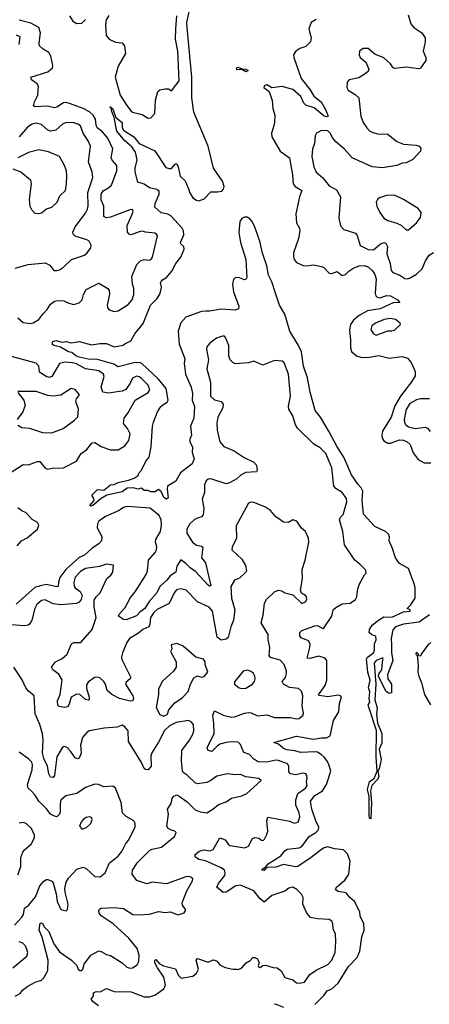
# Model space of a CAD drawing. Extents: x 1603745 to 1745082, y 385868 to 533966.
# Tile 452 of 646: x 1696279 to 1699423, y 459616 to 467176. Entities that reach past the tile are written whole.
import ezdxf

# ---------------------------------------------------------------- set-up
doc = ezdxf.new("R2010")
doc.units = 0

msp = doc.modelspace()

# ---------------------------------------------------------------- linework, layer by layer
at = {"layer": '0CON20XD'}
for points in [[(1697563.5, 467116.5), (1697562.2, 467155), (1697582.2, 467245)], [(1696265.4, 464885.4), (1696305, 464850), (1696358, 464842), (1696381.7, 464848.3), (1696425, 464874.2), (1696455.4, 464914.6), (1696490.4, 464949.6), (1696515, 464991.9), (1696545, 465015.5), (1696575, 465020.9), (1696616.5, 465016.5), (1696655, 464999.2), (1696695, 464990), (1696735, 465002.9), (1696757.1, 465025), (1696769.2, 465065), (1696790, 465105), (1696885, 465153.8), (1696955, 465111.2), (1696965.8, 465095.8), (1696969.2, 465069.2), (1696950, 464985), (1696951.9, 464965), (1696965, 464948), (1697005, 464936), (1697035, 464940), (1697110.2, 464989.8), (1697141.1, 465025), (1697155.5, 465065), (1697154.5, 465114.5), (1697144.2, 465145), (1697138.6, 465205), (1697178.9, 465295), (1697205, 465324.3), (1697235, 465334.4), (1697275, 465330), (1697291.2, 465338.8), (1697297.9, 465352.1), (1697335.6, 465515.6), (1697329.1, 465529.1), (1697316.3, 465536.3), (1697245.5, 465545.5), (1697221.1, 465551.1), (1697195, 465547.7), (1697135, 465523.1), (1697119.5, 465529.5), (1697106.9, 465545), (1697104.1, 465595), (1697145, 465686.7), (1697150, 465705), (1697145, 465717.5), (1697125, 465716.5), (1696975, 465659.6), (1696943.8, 465653.8), (1696924.7, 465664.7), (1696923.9, 465743.9), (1696902.9, 465792.9), (1696903.8, 465836.2), (1696918.6, 465861.4), (1696963.7, 465886.4), (1696983.5, 465905), (1697023.5, 466015), (1697023.3, 466055), (1696987.5, 466097.5), (1696980, 466115), (1696993.5, 466185), (1696955, 466266.5), (1696915, 466313.8), (1696874.6, 466345), (1696866.4, 466365), (1696861, 466411), (1696842.7, 466442.7), (1696815, 466466.9), (1696765, 466493.2), (1696669.1, 466529.1), (1696635, 466539.1), (1696615, 466536.4), (1696565, 466504.4), (1696545, 466498.1), (1696492.9, 466512.9), (1696397.2, 466507.2), (1696383.8, 466513.8), (1696391.3, 466545), (1696416.7, 466595), (1696422.9, 466665), (1696413, 466683), (1696370, 466715), (1696364, 466735), (1696495.4, 466774.6), (1696530, 466805), (1696533.8, 466825), (1696516.5, 466896.5), (1696503.6, 466923.6), (1696459.3, 466949.3), (1696430.8, 466975), (1696427.8, 466995), (1696438.1, 467075), (1696426.5, 467115), (1696365, 467150), (1696275, 467172.9)], [(1696661.9, 467205), (1696685.8, 467165), (1696717, 467147), (1696755, 467148.6), (1696785, 467178)], [(1696962.2, 467207.8), (1696943.5, 467175), (1696936.7, 467135), (1696943.1, 467055), (1696965.4, 467025.4), (1697015, 467004.2), (1697065, 466997.5), (1697084.2, 466975), (1697091.5, 466915), (1697035, 466818), (1697010.4, 466735), (1697049.1, 466595), (1697096.1, 466525), (1697131.9, 466475), (1697145, 466466.7), (1697218.2, 466448.2), (1697265, 466420), (1697285, 466423.3), (1697316.2, 466455), (1697321.2, 466558.8), (1697340, 466625), (1697354.1, 466635.9), (1697395, 466646), (1697420, 466645), (1697445, 466630), (1697504.2, 466705), (1697492, 466935), (1697475.3, 467025.3), (1697477.4, 467105), (1697485.3, 467205)], [(1698555, 467176.2), (1698516, 467155), (1698498, 467105), (1698502.5, 467085)], [(1699262.3, 467212.3), (1699280.8, 467145), (1699305, 467116), (1699365, 467074), (1699390.8, 467035), (1699392.5, 467005), (1699377.5, 466935), (1699395.8, 466885), (1699397.3, 466862.7), (1699355.8, 466804.2), (1699342, 466798), (1699245, 466812), (1699155, 466802), (1699145, 466806.2), (1699125.5, 466835.5), (1699073.6, 466883.6), (1699005, 466911.4), (1698955, 466954.2), (1698915, 466954), (1698888.8, 466935), (1698884.2, 466905), (1698893.8, 466885), (1698935, 466850), (1698959.4, 466795), (1698955, 466778.8), (1698923.3, 466755), (1698881.7, 466728.3), (1698807, 466713), (1698793.6, 466696.4), (1698790, 466655), (1698800, 466635), (1698855, 466602), (1698882.5, 466575), (1698898.6, 466435), (1698915, 466386.2), (1698943.1, 466345), (1698965, 466321.4), (1698985, 466311.9), (1699025, 466300), (1699105.6, 466295.6), (1699175, 466241.4), (1699225, 466220.6), (1699322.9, 466212.9), (1699345.8, 466205.8), (1699359.2, 466189.2), (1699355.7, 466165), (1699297.4, 466102.6), (1699245, 466077.5), (1699215, 466073.8), (1699175, 466056), (1699065, 466038.1), (1698985.5, 466045.5), (1698831.1, 466115), (1698770, 466185), (1698706.7, 466236.7), (1698681.8, 466265), (1698663.3, 466305), (1698645, 466321.1), (1698594.6, 466325.4), (1698556.7, 466305), (1698546.7, 466285), (1698542, 466225), (1698527.3, 466182.7), (1698521.1, 466125), (1698537.1, 466045), (1698556, 466005), (1698603.7, 465963.7), (1698655, 465899.5), (1698710.5, 465870.5), (1698742.5, 465815), (1698728.8, 465655), (1698742.3, 465592.3), (1698767.5, 465565), (1698857.3, 465537.3), (1698869.4, 465519.4), (1698892.1, 465442.1), (1698955, 465411.5), (1698995, 465408.9), (1699046.8, 465453.2), (1699075, 465463.8), (1699089.4, 465459.4), (1699101.5, 465435), (1699097.7, 465377.7), (1699122.9, 465302.9), (1699129.8, 465249.8), (1699143.9, 465233.9), (1699196.2, 465215), (1699235, 465188.6), (1699255, 465185.6), (1699277.6, 465192.4), (1699325, 465220.9), (1699367.7, 465262.3), (1699394.7, 465325.3), (1699422.7, 465367.3), (1699455, 465386.9)], [(1699424.7, 462605.3), (1699345, 462551.2), (1699225, 462534.4), (1699165, 462513.3), (1699145.8, 462495), (1699140.9, 462479.1), (1699131.2, 462425), (1699134.4, 462374.4), (1699133.8, 462315), (1699144, 462255), (1699102.5, 462145), (1699105.6, 462115), (1699132.5, 462075), (1699133.3, 462006.7), (1699115, 462003.3), (1699089.7, 462019.7), (1699034, 462135), (1699036.4, 462153.6), (1699060, 462185), (1699063.3, 462245), (1699070, 462265), (1699066.7, 462275), (1699015, 462255.5), (1699000.6, 462235), (1699013.9, 462075), (1699006.2, 461955), (1699022.2, 461892.2), (1699019.2, 461845), (1699025.4, 461775), (1699059.1, 461695), (1699058.7, 461621.3), (1699038.5, 461575), (1699054.6, 461495), (1699038.9, 461425), (1699028, 461405), (1699035.8, 461365), (1699027.3, 461345), (1698983.1, 461296.9), (1698971.2, 461255), (1698980.3, 461165), (1698975, 461040), (1698965, 461046), (1698961.2, 461065), (1698961.8, 461211.8), (1698949.6, 461265), (1698965, 461327.5), (1699001.3, 461348.7), (1699022, 461405), (1699016.6, 461515), (1699018.5, 461718.5), (1698955.4, 461905), (1698954.4, 461915), (1698966.2, 461935), (1698961.2, 461965), (1698966, 462015), (1698957.9, 462045), (1698968.7, 462105), (1698951.2, 462165), (1698942.5, 462265), (1698948.5, 462281.5), (1698995.5, 462315), (1699003.1, 462335), (1699003.1, 462385), (1699014.3, 462415), (1699012.5, 462442.5), (1698983, 462453), (1698961.7, 462471.7), (1698963.3, 462495), (1698985, 462526.7), (1699033.4, 462566.6), (1699075, 462590.6), (1699135, 462587.7), (1699225, 462629.2), (1699277.5, 462635), (1699275.8, 462645.8), (1699253.3, 462655), (1699279.4, 462680.6), (1699314.2, 462735), (1699314, 462815), (1699308, 462845), (1699263.3, 462963.3), (1699195, 463000), (1699163.3, 463045), (1699141.9, 463115), (1699114.3, 463175), (1699117.1, 463205), (1699110.8, 463225), (1699088, 463245), (1699005, 463284.5), (1698918.7, 463378.7), (1698908.4, 463485), (1698912.5, 463555), (1698900.9, 463580.9), (1698877.8, 463607.8), (1698825, 463680.6), (1698766.7, 463816.7), (1698715.2, 463895), (1698655, 464011.2), (1698587.6, 464125), (1698545.9, 464175), (1698508.8, 464315), (1698487.1, 464425), (1698457, 464515), (1698442.6, 464625), (1698419.6, 464675), (1698353.9, 464785), (1698314.7, 464914.7), (1698272.7, 464982.7), (1698241.6, 465075), (1698213.5, 465163.5), (1698188.8, 465215), (1698176.6, 465286.6), (1698143.8, 465383.8), (1698122.5, 465475), (1698085, 465582.5), (1698063.8, 465625), (1698045, 465647.5), (1698025, 465658.9), (1698005, 465659.4), (1697985, 465648.6), (1697969.6, 465625), (1697961.5, 465541.5), (1697972.7, 465465), (1698014.4, 465334.4), (1698022, 465195), (1698015, 465180), (1698005, 465178.8), (1697965, 465194), (1697934.4, 465195.6), (1697919.7, 465180.3), (1697912.2, 465145), (1697921.4, 465085), (1697960, 464975), (1697957.5, 464955), (1697935, 464945.8), (1697825, 464952.2), (1697735, 464937.5), (1697708.7, 464938.7), (1697673.7, 464936.3), (1697555, 464892.5), (1697515, 464848.6), (1697494.7, 464785.3), (1697501.8, 464685), (1697546, 464575), (1697542.1, 464535), (1697551.3, 464455), (1697594.5, 464355.5), (1697605.3, 464305), (1697603.3, 464253.3), (1697620.5, 464205), (1697615.4, 464115), (1697589.2, 464055), (1697596.5, 463985), (1697585.8, 463954.2), (1697585.7, 463935), (1697604.2, 463895), (1697602.5, 463852.5), (1697617.5, 463805), (1697603.3, 463765), (1697514.3, 463695.7), (1697476.7, 463633.3), (1697414, 463595), (1697410, 463575), (1697415.7, 463525), (1697418.6, 463505), (1697405, 463494.2), (1697385, 463507.5), (1697364, 463554), (1697345, 463567.5), (1697319.3, 463550.7), (1697285, 463550), (1697265, 463560), (1697235, 463560), (1697215, 463580), (1697185, 463570), (1697151.7, 463581.7), (1697105, 463578.1), (1697065, 463551.2), (1696948, 463525), (1696905, 463500), (1696840, 463445), (1696825, 463440), (1696816, 463445), (1696849.5, 463485), (1696848.9, 463498.9), (1696832, 463525), (1696875, 463567.5), (1696925, 463564.4), (1696975.6, 463604.4), (1697005, 463606), (1697035, 463622.5), (1697115, 463640), (1697157.5, 463655), (1697187.5, 463675), (1697193.3, 463695), (1697214.1, 463715.9), (1697246.7, 463785), (1697272.3, 463817.7), (1697289.2, 463895), (1697298.6, 464055), (1697305.8, 464085), (1697335.6, 464165), (1697363.5, 464205), (1697385, 464223.5), (1697411.1, 464238.9), (1697418.5, 464255), (1697402.2, 464345), (1697345.2, 464415.2), (1697216.7, 464536.7), (1697195, 464543.5), (1697155, 464541.1), (1697035, 464511.1), (1697001.5, 464531.5), (1696875, 464567.3), (1696805, 464570), (1696734.2, 464585), (1696710, 464595), (1696679.8, 464619.8), (1696652.5, 464625), (1696591.7, 464661.7), (1696540, 464675), (1696527.5, 464685), (1696532.5, 464705), (1696555, 464713.3), (1696605, 464700), (1696635.8, 464705.8), (1696675, 464694), (1696735, 464704), (1696829.7, 464679.7), (1696895, 464690.8), (1696945, 464688.8), (1697005, 464663.1), (1697072.4, 464677.6), (1697085, 464685.8), (1697130.9, 464709.1), (1697161.8, 464765), (1697227.2, 464842.8), (1697282.9, 464985), (1697335, 465035.8), (1697357.3, 465072.7), (1697367.8, 465122.2), (1697360.7, 465155), (1697363.8, 465166.2), (1697375, 465178.8), (1697405.6, 465195), (1697446.4, 465245), (1697478.5, 465305), (1697516.4, 465353.6), (1697540.6, 465415), (1697538.9, 465435), (1697516.7, 465455), (1697514.4, 465465), (1697539.7, 465525), (1697537, 465555), (1697525.5, 465575.5), (1697439.1, 465669.1), (1697415, 465681.4), (1697365, 465692.9), (1697315.6, 465735.6), (1697318.7, 465765), (1697350, 465835), (1697348.8, 465858.8), (1697331, 465871), (1697275, 465883.5), (1697235, 465912.7), (1697211.5, 465921.5), (1697185, 465927.5), (1697165, 466007.5), (1697164.2, 466035.8), (1697181.4, 466098.6), (1697168.9, 466158.9), (1697139, 466199), (1697085.5, 466245), (1697025, 466320), (1697003.8, 466425), (1696985, 466470), (1696980, 466500), (1696970, 466505), (1696975, 466507.5), (1696995, 466490), (1697015.9, 466425.9), (1697064.2, 466385), (1697065.8, 466345.8), (1697076.9, 466326.9), (1697155, 466275.6), (1697195, 466225.8), (1697315, 466168.5), (1697401.5, 466041.5), (1697425, 466032), (1697445, 466033.2), (1697475, 466069.4), (1697485, 466068.1), (1697495.8, 466045.8), (1697510, 465975), (1697548.2, 465938.2), (1697573.6, 465876.4), (1697584.6, 465845), (1697608.5, 465808.5), (1697635, 465788.9), (1697655, 465785.5), (1697695, 465800.5), (1697745, 465854.4), (1697796.6, 465853.4), (1697830.3, 465859.7), (1697844.3, 465875), (1697848.5, 465895), (1697835, 465937.1), (1697766.2, 466035), (1697725.8, 466205.8), (1697616.6, 466465), (1697600.4, 466575), (1697599.7, 466735), (1697563.5, 467116.5)], [(1696274.5, 466985), (1696283.3, 467045), (1696255, 467055.5)], [(1698502.5, 467085), (1698517.1, 467035), (1698510.8, 467005), (1698475, 466969.4), (1698430, 466955), (1698398.8, 466935), (1698382, 466905), (1698382.9, 466885), (1698439.7, 466725), (1698507.8, 466637.8), (1698537.6, 466587.6), (1698594.3, 466544.3), (1698627.3, 466485), (1698646.7, 466435), (1698635, 466430), (1698615, 466434.5), (1698538.7, 466498.7), (1698475, 466518.9), (1698460.8, 466535), (1698437.1, 466587.1), (1698375, 466639.5), (1698295, 466662.2), (1698215, 466652.5), (1698175, 466676.7), (1698155, 466667.5), (1698152.5, 466655), (1698193.3, 466623.3), (1698216.2, 466556.2), (1698222, 466495), (1698237.2, 466442.8), (1698236.1, 466385), (1698226.1, 466353.9), (1698211.7, 466305), (1698213.5, 466275), (1698278.9, 466165), (1698350, 466115), (1698372, 465985), (1698377.3, 465915), (1698394.2, 465894.2), (1698445.6, 465865), (1698426.1, 465815), (1698397.6, 465685), (1698403.2, 465615), (1698427.5, 465575), (1698430.4, 465555), (1698418.4, 465495), (1698381.6, 465385), (1698379.6, 465355), (1698385, 465334.6), (1698405, 465312.5), (1698455, 465289.2), (1698484, 465286), (1698535, 465294.2), (1698595, 465281.8), (1698613.2, 465273.2), (1698655, 465228.9), (1698675, 465226.9), (1698715, 465242.5), (1698755, 465212.3), (1698780.6, 465219.4), (1698805.7, 465245), (1698845, 465269.6), (1698885, 465286.2), (1698927.6, 465287.6), (1698956.2, 465276.2), (1698987.6, 465247.6), (1699005, 465219.2), (1699015, 465186.7), (1699007.5, 465075), (1699012.8, 465055), (1699024, 465044), (1699045, 465039.7), (1699095, 465057.5), (1699125, 465056.2), (1699179.5, 465025), (1699198, 465005), (1699145, 465000.6), (1699045, 464956.3), (1698949.7, 464940.3), (1698884.5, 464905.5), (1698840.4, 464869.6), (1698817.7, 464835), (1698809.6, 464795), (1698819.5, 464715), (1698818.2, 464655), (1698827.1, 464627.1), (1698865, 464593.8), (1698905, 464582.8), (1698965.3, 464584.7), (1699035, 464597.3), (1699115, 464576.2), (1699215, 464590), (1699255.8, 464575.8), (1699285, 464542.5), (1699315.8, 464475), (1699315, 464442.5), (1699287.1, 464395), (1699201.4, 464285), (1699158.6, 464211.4), (1699131.6, 464125), (1699065, 464015.7), (1699058.4, 463985), (1699062.7, 463962.7), (1699075, 463941.1), (1699105, 463923.2), (1699125, 463924.6), (1699195, 463950.4), (1699225, 463946.8), (1699254.2, 463935), (1699275.3, 463915.3), (1699299.3, 463849.3), (1699338.9, 463798.9), (1699385, 463773.2), (1699435, 463773.1)], [(1698015, 466775.5), (1697985, 466792.5), (1697945, 466789.4), (1697943.2, 466805), (1697955, 466810.8), (1697987.4, 466797.4), (1698016, 466795), (1698031.9, 466785), (1698025, 466780), (1698015, 466775.5)], [(1696245, 465268.6), (1696342.8, 465297.2), (1696475, 465310), (1696510.9, 465290.9), (1696541.2, 465251.2), (1696565, 465249.2), (1696585, 465254.3), (1696615, 465274.4), (1696676.2, 465335), (1696775, 465368.1), (1696795.7, 465385), (1696824.2, 465425), (1696828, 465445), (1696812.5, 465475), (1696795, 465486.4), (1696705, 465514.4), (1696689.8, 465529.8), (1696685.6, 465545), (1696703.8, 465585), (1696785, 465690.6), (1696799.7, 465720.2), (1696804.7, 465745.3), (1696801.5, 465848.5), (1696840.7, 465965), (1696834.2, 466004.2), (1696806.7, 466085), (1696821.1, 466205), (1696805.4, 466245), (1696766.2, 466305), (1696745, 466359.4), (1696724.2, 466374.2), (1696695, 466384), (1696635, 466387.3), (1696607.6, 466372.4), (1696555, 466327.9), (1696515, 466319.2), (1696495, 466326.2), (1696445, 466370.8), (1696405, 466381.1), (1696375, 466372.3), (1696339.6, 466350.4), (1696275, 466275.5)], [(1696425, 465687.5), (1696445, 465692), (1696485, 465724.2), (1696525, 465735.7), (1696567.5, 465775), (1696587.9, 465822.1), (1696629.2, 465865), (1696639.2, 465915), (1696641.8, 465975), (1696637.3, 466015), (1696621.2, 466061.2), (1696585, 466124.2), (1696500.1, 466160.1), (1696425, 466176.2), (1696346, 466155), (1696265.6, 466114.4)], [(1696225, 466030), (1696286.7, 466006.7), (1696360.6, 465945), (1696365.5, 465915), (1696350.8, 465795), (1696356.4, 465745), (1696369.5, 465719.5), (1696395, 465691.4), (1696425, 465687.5)], [(1699265, 465561.2), (1699326.2, 465615), (1699355, 465657.5), (1699361.2, 465695), (1699338.8, 465725), (1699225, 465795.5), (1699155, 465827.5), (1699095, 465826.5), (1699042, 465808), (1699024.6, 465795.4), (1699015.7, 465775), (1699019.4, 465745), (1699043.5, 465695), (1699075, 465651.4), (1699105, 465633.3), (1699174.5, 465614.5), (1699207.6, 465597.6), (1699245, 465563.3), (1699265, 465561.2)], [(1699015, 464754.4), (1699105, 464785.7), (1699135, 464785.7), (1699155, 464792.9), (1699203.3, 464835), (1699200, 464845), (1699163.8, 464875), (1699125, 464881.2), (1699076.2, 464875), (1699010, 464845), (1698983.1, 464825), (1698974.3, 464795.7), (1698995, 464763.8), (1699015, 464754.4)], [(1698543.6, 459615), (1698613.1, 459685), (1698639.3, 459720.7), (1698675.2, 459734.8), (1698725, 459778.2), (1698802.4, 459907.6), (1698870.8, 459975), (1698890, 460025), (1698905.8, 460135), (1698924.2, 460185.8), (1698920.8, 460235), (1698892, 460292), (1698889.2, 460325), (1698850.3, 460405), (1698812.1, 460435), (1698785, 460470.8), (1698725, 460481.2), (1698704.4, 460495), (1698712.2, 460515), (1698775, 460569.1), (1698804.6, 460615), (1698816.2, 460715), (1698795, 460771.4), (1698765, 460803.1), (1698695, 460809.5), (1698645, 460826.2), (1698615, 460818.1), (1698595.4, 460805), (1698516.9, 460743.1), (1698415, 460674), (1698395, 460670.7), (1698305, 460690), (1698245, 460668.5), (1698183.6, 460666.4), (1698169.3, 460660.7), (1698155, 460643.1), (1698140, 460645), (1698141.2, 460655), (1698168.8, 460671.2), (1698186, 460695), (1698284.4, 460755.6), (1698314.2, 460795), (1698332.2, 460807.8), (1698425, 460818.2), (1698445, 460828.4), (1698500, 460905), (1698551.5, 460935), (1698572.5, 460955), (1698576.5, 460975), (1698552.5, 461025), (1698522.6, 461115), (1698511.8, 461175), (1698545, 461218.5), (1698603.3, 461255), (1698635, 461302.9), (1698666.7, 461405), (1698655, 461449.2), (1698640.7, 461480.7), (1698615, 461513.8), (1698594.3, 461534.3), (1698565, 461550.8), (1698545, 461555.4), (1698435, 461549.1), (1698392.2, 461562.2), (1698330.8, 461570.9), (1698305, 461580), (1698265, 461612.5), (1698230, 461625), (1698405, 461675.3), (1698535, 461652.8), (1698595, 461662.9), (1698635, 461661.4), (1698662.3, 461677.7), (1698688.9, 461795), (1698728.9, 461861.1), (1698733.9, 461925), (1698750, 461975), (1698740.8, 461985), (1698725, 461989.2), (1698645, 461975.9), (1698576.9, 461986.9), (1698572.5, 461992.5), (1698623.1, 462065), (1698637.1, 462105), (1698636, 462255), (1698623.1, 462273.1), (1698575, 462289.4), (1698505, 462270), (1698485, 462273.8), (1698507.1, 462355), (1698507.7, 462385), (1698495, 462405.6), (1698439.9, 462429.9), (1698429.4, 462445), (1698429.4, 462470.6), (1698445, 462485.6), (1698545, 462522.1), (1698565, 462523.3), (1698605, 462502), (1698615, 462508.8), (1698676, 462595), (1698686.1, 462643.9), (1698705, 462663.8), (1698755, 462690), (1698815, 462695.6), (1698855.6, 462725), (1698866.2, 462745), (1698874.4, 462805), (1698888.6, 462845), (1698925, 462912.5), (1698937.5, 462925), (1698936.7, 462945), (1698930, 462955), (1698891.2, 462995), (1698851.2, 463025), (1698772.5, 463145), (1698758.6, 463245), (1698732.9, 463335), (1698742, 463355), (1698765, 463380), (1698772.5, 463412.5), (1698789.5, 463475), (1698788.9, 463498.9), (1698755.5, 463545.5), (1698707, 463577), (1698690.8, 463595), (1698676.2, 463735), (1698627.8, 463845), (1698585, 463888), (1698535.8, 463915.8), (1698415, 464037.5), (1698395.4, 464065.4), (1698375.6, 464135), (1698344.3, 464185), (1698341.2, 464208.8), (1698356.9, 464285), (1698342.9, 464455), (1698310.3, 464540.3), (1698292.7, 464552.7), (1698235, 464558.8), (1698145, 464522), (1698075, 464553.8), (1698035, 464541.2), (1697933.9, 464533.9), (1697915, 464543.3), (1697894.3, 464564.3), (1697884.3, 464595.7), (1697884.4, 464675), (1697860, 464735), (1697850, 464745), (1697835, 464746.4), (1697789.5, 464730.5), (1697738, 464692), (1697716.7, 464665), (1697713.8, 464645), (1697727.8, 464565), (1697714.2, 464495), (1697742.4, 464392.4), (1697743.1, 464285), (1697775, 464256.7), (1697826.2, 464245), (1697841.1, 464225), (1697838.5, 464195), (1697798.9, 464125), (1697792.6, 464077.4), (1697795.6, 464025), (1697814.4, 463935), (1697845, 463898.1), (1697925, 463866.4), (1698003.3, 463813.3), (1698075, 463779.2), (1698098, 463755), (1698101.2, 463715), (1698096.1, 463703.9), (1698015, 463699.1), (1697979.3, 463680.7), (1697945, 463650.8), (1697890.2, 463619.8), (1697865, 463613.3), (1697745, 463650.4), (1697725, 463648.5), (1697709.4, 463635), (1697698.5, 463605), (1697697.9, 463545), (1697680.8, 463495), (1697693.4, 463423.4), (1697687.5, 463375), (1697675, 463360), (1697635, 463347.1), (1697618.1, 463335), (1697585, 463304.3), (1697562.2, 463265), (1697563, 463233), (1697605, 463163.6), (1697635, 463141.1), (1697674.3, 463134.3), (1697684, 463125), (1697675.6, 463045), (1697705.4, 463005), (1697745, 462830), (1697735, 462825.8), (1697725, 462833.1), (1697629.5, 462939.5), (1697586.6, 462966.6), (1697555, 463001.1), (1697515, 463027.5), (1697485, 462978.8), (1697476.2, 462933.8), (1697435, 462905.4), (1697407.9, 462872.1), (1697354, 462825), (1697330.8, 462775), (1697272.2, 462707.8), (1697240, 462655), (1697202.2, 462627.8), (1697175, 462599.1), (1697095, 462567.5), (1697075, 462570), (1697037.5, 462595), (1697046.2, 462615), (1697087.9, 462662.1), (1697129.8, 462740.2), (1697165, 462784), (1697249.6, 462915), (1697259.1, 462945), (1697266.4, 463025), (1697319.5, 463085), (1697329.1, 463105), (1697332.4, 463127.6), (1697322.5, 463165), (1697323.5, 463185), (1697360.3, 463245), (1697368.4, 463295), (1697364.8, 463334.8), (1697350.1, 463370.1), (1697281.2, 463425), (1697105, 463437.1), (1697075, 463431.1), (1697042, 463408)], [(1696205, 463696.9), (1696305, 463760), (1696345, 463759.2), (1696387.5, 463772.5), (1696415, 463784.4), (1696432.6, 463782.6), (1696475, 463732.5), (1696495, 463724), (1696527.4, 463732.6), (1696614.2, 463735.8), (1696715, 463786), (1696750.8, 463845), (1696792.9, 463875), (1696835, 463927.5), (1696855, 463930), (1696905, 463898.5), (1696972.7, 463872.7), (1697035, 463874.2), (1697085, 463904.4), (1697116.7, 463945), (1697127.1, 463995), (1697107.6, 464037.6), (1697076.7, 464075), (1697081.4, 464115), (1697110, 464155), (1697164.6, 464255.4), (1697266.2, 464313.8), (1697278.2, 464335), (1697265, 464370.6), (1697215, 464420.9), (1697195, 464434.6), (1697175, 464437.7), (1697145.4, 464424.6), (1697127.1, 464385), (1697092.7, 464337.3), (1697066.4, 464323.6), (1697045, 464320.5), (1696961.3, 464308.7), (1696916.7, 464315), (1696902.9, 464355), (1696928.1, 464435), (1696922.5, 464455), (1696885, 464479.2), (1696785, 464495.3), (1696715, 464532.6), (1696685, 464540), (1696624.8, 464545.2), (1696584.1, 464535.9), (1696525, 464436), (1696505, 464428.5), (1696482.5, 464435), (1696438.1, 464465), (1696430.5, 464475), (1696426.7, 464515), (1696405, 464538.4), (1696205, 464593.3)], [(1696265, 464312.5), (1696310, 464255), (1696320, 464215), (1696302.5, 464165), (1696258, 464105)], [(1696525, 464004.4), (1696612.4, 464037.6), (1696699.3, 464100.7), (1696724.3, 464125.7), (1696731.2, 464185), (1696710.8, 464245), (1696716, 464265), (1696737.1, 464295), (1696705, 464337.1), (1696675, 464342.9), (1696595, 464292.9), (1696535, 464285.4), (1696495, 464291.4), (1696405, 464321.5), (1696265, 464320)], [(1699425, 464265.6), (1699355, 464264.5), (1699325, 464257.8), (1699275, 464228.2), (1699246.3, 464183.7), (1699230.9, 464105), (1699232.8, 464082.8), (1699242.5, 464065), (1699265, 464050.9), (1699315, 464037.5), (1699395, 464046.4), (1699410.4, 464040.4), (1699428.8, 464015)], [(1696265, 464063.3), (1696295, 464044), (1696355, 464038.6), (1696455, 464006.9), (1696525, 464004.4)], [(1698345, 460508.6), (1698314.7, 460485.3), (1698215, 460452.5), (1698155, 460400), (1698125.7, 460425), (1698076.9, 460486.9), (1697975, 460530), (1697939.2, 460525), (1697865, 460477.1), (1697841.2, 460475), (1697792.5, 460515), (1697805, 460542.5), (1697852.7, 460605), (1697856.7, 460625), (1697850.6, 460645), (1697825.7, 460665), (1697705, 460717.3), (1697655, 460729.2), (1697627.5, 460745), (1697623.3, 460765), (1697656.9, 460793.1), (1697695, 460802.5), (1697735, 460795.7), (1697765, 460806), (1697815, 460894.2), (1697855, 460877.8), (1697880, 460845), (1697895, 460835.6), (1698005, 460818), (1698035, 460830), (1698065, 460889.2), (1698085, 460895.8), (1698115, 460892), (1698135, 460876.2), (1698147.5, 460875), (1698159.2, 460885), (1698174, 460915), (1698184.4, 460945.6), (1698176.2, 461025), (1698185, 461052.5), (1698353.1, 461023.1), (1698385, 461005.7), (1698416.1, 461013.9), (1698430, 461055), (1698423.8, 461085), (1698398.7, 461145), (1698399.7, 461185), (1698414.6, 461235), (1698472.7, 461275), (1698485.4, 461295), (1698480, 461325), (1698486.9, 461355), (1698482.6, 461372.6), (1698474.5, 461384.5), (1698455, 461390.9), (1698395, 461378.9), (1698357.8, 461385), (1698345, 461401.2), (1698344.5, 461445), (1698335, 461462.2), (1698265, 461487.6), (1698245, 461489.7), (1698175, 461474.2), (1698108.9, 461478.9), (1698075, 461498.9), (1698043.1, 461533.1), (1698000, 461550), (1697975, 461611.9), (1697955, 461628.4), (1697905, 461631.9), (1697865, 461627.4), (1697816.4, 461613.6), (1697795, 461597.8), (1697755, 461558.1), (1697726, 461565), (1697716.9, 461585), (1697772.1, 461695), (1697770.4, 461775), (1697761.5, 461835), (1697775, 461868.8), (1697840, 461835), (1697905, 461820.9), (1697927.4, 461822.6), (1698005, 461852.2), (1698036.9, 461856.9), (1698055, 461854.5), (1698105, 461830), (1698175, 461838.9), (1698235, 461817.1), (1698355, 461818.9), (1698405, 461808.1), (1698425, 461810), (1698453.8, 461835), (1698458, 461855), (1698446.9, 461905), (1698451.8, 461985), (1698441.1, 462021.1), (1698420.2, 462040.2), (1698349.7, 462049.7), (1698303.3, 462075), (1698294.5, 462095), (1698318.9, 462125), (1698328.2, 462155), (1698327.3, 462175), (1698309.6, 462225), (1698277.4, 462257.4), (1698205, 462277.9), (1698192.9, 462295), (1698199.6, 462355), (1698186, 462415), (1698185.6, 462455.6), (1698132.1, 462545), (1698148.8, 462605), (1698157.3, 462695), (1698174.5, 462725), (1698235, 462783.1), (1698265, 462796.7), (1698291.7, 462791.7), (1698315, 462774.2), (1698375, 462759.2), (1698445, 462694), (1698473.3, 462705), (1698482, 462725), (1698480, 462745), (1698473.3, 462755), (1698442.2, 462772.2), (1698434.3, 462795), (1698450.6, 462885), (1698446.9, 462955), (1698469.4, 463025), (1698497.5, 463165), (1698496, 463195), (1698472, 463245), (1698442.6, 463272.6), (1698406.7, 463325), (1698376.1, 463336.1), (1698342.5, 463315), (1698305, 463316.9), (1698241.8, 463361.8), (1698205, 463406.5), (1698165, 463432.5), (1698085, 463465.6), (1698065, 463471.9), (1698045, 463470), (1698032.6, 463457.4), (1697941.2, 463288.8), (1697943.3, 463195), (1697910, 463125), (1697907.5, 463105), (1697983.4, 463033.4), (1698011.1, 462985), (1698020, 462945), (1698015, 462933.3), (1697965, 462887.5), (1697926.8, 462873.2), (1697899.4, 462825), (1697905.4, 462734.6), (1697931.2, 462645), (1697918.9, 462565), (1697899.5, 462515), (1697878.3, 462431.7), (1697865, 462420.6), (1697825, 462411.4), (1697794.4, 462435), (1697760, 462635), (1697733.9, 462666.1), (1697645, 462705.4), (1697556.1, 462796.1), (1697515, 462805.4), (1697482.3, 462797.7), (1697465, 462775.7), (1697425, 462693.3), (1697335, 462648.2), (1697307.5, 462625), (1697282, 462585), (1697277.9, 462532.1), (1697270, 462515), (1697225, 462492.5), (1697191.1, 462465), (1697122.9, 462425), (1697101.5, 462395), (1697067.8, 462315), (1697059.7, 462285), (1697062.6, 462262.6), (1697130.8, 462125), (1697127.5, 462115), (1697095, 462088.8), (1697091.9, 462075), (1697146.9, 461985), (1697152.5, 461965), (1697146.7, 461945), (1697126.8, 461943.2), (1697045, 461964.6), (1696984.8, 461994.8), (1696950.4, 462025), (1696936.7, 462073.3), (1696924.6, 462095), (1696895, 462122.1), (1696875, 462128.2), (1696854, 462125), (1696805, 462090), (1696791.9, 462068.1), (1696792.8, 462042.8), (1696813.1, 461975), (1696811.2, 461955), (1696805, 461950.8), (1696785, 461955.7), (1696740, 461995), (1696715, 461997.8), (1696674.4, 461975), (1696659.3, 461920.7), (1696645, 461901.2), (1696625, 461894), (1696582, 461902), (1696572, 461912), (1696568.9, 461945), (1696589.2, 461995), (1696605, 462107.5), (1696580.3, 462150.3), (1696533.8, 462185), (1696522, 462205), (1696553.1, 462245), (1696605, 462270), (1696644.3, 462305), (1696676.7, 462383.3), (1696695, 462392.9), (1696748.8, 462395), (1696835, 462492.5), (1696866.7, 462585), (1696850, 462665), (1696851.1, 462718.9), (1696866, 462744), (1696895.6, 462775), (1696948, 462885), (1696978.7, 462911.3), (1696994, 462935), (1696998.3, 462988.3), (1696945, 462995.8), (1696891.7, 462978.3), (1696785, 462962.4), (1696745, 462937.8), (1696705.4, 462895), (1696695.4, 462855), (1696697.2, 462827.2), (1696705, 462814.3), (1696742, 462785), (1696757.5, 462755), (1696750.8, 462725), (1696735, 462702.5), (1696715, 462694.4), (1696595, 462683.3), (1696535, 462690), (1696475, 462721.1), (1696445, 462716.9), (1696410, 462685), (1696395.6, 462654.4), (1696370.8, 462565), (1696355, 462535.6), (1696343, 462527), (1696315, 462521.8), (1696210.1, 462529.9)], [(1697042, 463408), (1696938.5, 463361.5), (1696886.7, 463325), (1696875.9, 463305), (1696873.6, 463275), (1696908.4, 463208.4), (1696905.6, 463174.4), (1696885, 463150.4), (1696835, 463118.9), (1696775, 463065.4), (1696735, 463045.8), (1696633.4, 462955), (1696587.9, 462892.1), (1696576.2, 462855), (1696575, 462824.2), (1696565, 462821.1), (1696485, 462838.7), (1696435, 462830), (1696394.9, 462815.1), (1696252.8, 462687.2)], [(1696258.2, 463135), (1696291.5, 463175), (1696335, 463197.3), (1696414.4, 463265), (1696426.4, 463295), (1696415.4, 463315), (1696375, 463337.9), (1696328.4, 463388.4), (1696295, 463403.6), (1696265, 463428.9)], [(1697385, 461827.5), (1697395, 461832.5), (1697412.5, 461845), (1697422.7, 461877.3), (1697469.1, 461930.9), (1697525, 461970), (1697573.3, 462016.7), (1697590, 462075), (1697615, 462122), (1697645, 462137.5), (1697675, 462128.8), (1697695, 462132), (1697723.3, 462165), (1697703.9, 462223.9), (1697703.8, 462245), (1697690, 462265), (1697632.1, 462282.1), (1697535, 462366), (1697485, 462386.7), (1697442.5, 462375), (1697446.7, 462345), (1697437.5, 462325), (1697479.2, 462245), (1697480.6, 462205), (1697460.6, 462175), (1697373.1, 462095), (1697345.6, 462035), (1697344.3, 461995), (1697326, 461895), (1697355, 461841.2), (1697385, 461827.5)], [(1699435, 462390.8), (1699418.3, 462381.7), (1699360, 462305), (1699355, 462290), (1699341.7, 462291.7), (1699340, 462305), (1699330, 462315), (1699323.8, 462316.2), (1699320, 462305), (1699330, 462295), (1699333, 462273), (1699338.6, 462215), (1699335.6, 462165), (1699342.5, 462135), (1699363.4, 462083.4), (1699385.5, 461995.5), (1699432.5, 461915)], [(1696245, 459679.6), (1696281.1, 459698.9), (1696300.8, 459725), (1696340, 459755), (1696396.2, 459785), (1696445, 459802.5), (1696465, 459820), (1696494.6, 459875), (1696498.2, 459955), (1696451.2, 460131.2), (1696426.9, 460185), (1696435, 460240), (1696445, 460242.9), (1696455, 460235.6), (1696469.1, 460209.1), (1696501.5, 460175), (1696541, 460081), (1696585, 460019.6), (1696676, 459955), (1696716.2, 459915), (1696728.8, 459885), (1696740, 459875), (1696755, 459876.7), (1696763.3, 459885), (1696773.3, 459925), (1696825.4, 459994.6), (1696885, 460025.7), (1696905, 460022.5), (1696945, 459998), (1696975, 459992), (1697065, 459934.2), (1697101.7, 459901.7), (1697125, 459894), (1697144.1, 459895.9), (1697180.9, 459919.1), (1697192.9, 459945), (1697195.6, 459994.4), (1697181.1, 460045), (1697116.5, 460125), (1696995.5, 460235), (1696904.4, 460295), (1696890, 460315), (1696887.5, 460335), (1696892.1, 460347.9), (1696904.5, 460355.5), (1697005, 460360), (1697075, 460350.5), (1697146.7, 460305), (1697195, 460302.9), (1697275, 460307.1), (1697345, 460328), (1697395, 460321.4), (1697435, 460326), (1697495.8, 460304.2), (1697540.7, 460319.3), (1697552.5, 460335), (1697552.5, 460345), (1697527.5, 460377.5), (1697525.8, 460395), (1697561.9, 460488.1), (1697605.8, 460565), (1697608.3, 460578.3), (1697600.5, 460590.5), (1697578.3, 460598.3), (1697555, 460595.6), (1697405, 460540.9), (1697295, 460553.8), (1697255, 460541.4), (1697177.9, 460567.9), (1697141.9, 460615), (1697144.5, 460645), (1697182.7, 460705), (1697275, 460796.7), (1697295, 460807.1), (1697367.3, 460822.7), (1697468, 460905), (1697480, 460935), (1697470, 460945), (1697445, 460951.9), (1697419.2, 460965), (1697407.5, 460985), (1697420, 461075), (1697414.3, 461115), (1697441.7, 461158.3), (1697448, 461195), (1697462.5, 461215), (1697485, 461223.5), (1697504.2, 461215), (1697565, 461170.6), (1697625, 461108.1), (1697665, 461094.5), (1697715, 461086.9), (1697762.5, 461115), (1697805, 461150.6), (1697865, 461170), (1697905, 461200), (1697985, 461218), (1698022.5, 461235), (1698133.3, 461335), (1698115, 461350), (1698015, 461363.3), (1697975, 461380), (1697935, 461376.9), (1697875, 461386.7), (1697792.1, 461367.9), (1697746.7, 461333.3), (1697715, 461319.5), (1697645, 461309.2), (1697626, 461316), (1697564.3, 461375), (1697534.7, 461394.7), (1697527.8, 461407.8), (1697522.1, 461485), (1697523.5, 461565), (1697582.2, 461645), (1697608.8, 461691.2), (1697615.6, 461715.6), (1697613.1, 461765), (1697595.4, 461785.4), (1697575.4, 461795.4), (1697479.7, 461780.3), (1697430, 461755), (1697390.9, 461719.1), (1697345, 461628), (1697292.3, 461547.7), (1697286.4, 461523.6), (1697287.1, 461445), (1697265, 461416.2), (1697245, 461418), (1697235, 461426.2), (1697213, 461473), (1697114.4, 461635), (1697112.5, 461715), (1697085, 461746.2), (1697065, 461758.8), (1697025.8, 461744.2), (1696926.8, 461736.8), (1696813.3, 461715), (1696795, 461703.8), (1696760, 461665), (1696746.6, 461606.6), (1696749.6, 461545), (1696735, 461506.7), (1696725, 461500), (1696705, 461508.8), (1696670, 461560), (1696645, 461584.4), (1696625, 461594.4), (1696615, 461594.2), (1696605, 461584.2), (1696564, 461515), (1696545, 461373.3), (1696535, 461357.5), (1696515, 461360.8), (1696502.1, 461385), (1696491.3, 461445), (1696465, 461502.9), (1696453.9, 461545), (1696458.8, 461645), (1696453.2, 461693.2), (1696434.1, 461765), (1696396.3, 461846.4), (1696390, 461985), (1696345, 462021.4), (1696325.6, 462045), (1696296.5, 462106.5), (1696234.4, 462204.4)], [(1697985, 462040), (1698015, 462042.9), (1698067.2, 462072.8), (1698081.4, 462095), (1698085.6, 462115), (1698084.4, 462135), (1698074.2, 462155), (1698055, 462172.5), (1698025, 462182.5), (1697995, 462173.8), (1697927, 462093), (1697927.5, 462075), (1697962.5, 462045), (1697985, 462040)], [(1696238.1, 460225), (1696295.6, 460285), (1696308.5, 460305), (1696315.9, 460354.1), (1696345, 460374.6), (1696399.5, 460440.5), (1696434.4, 460525.6), (1696465, 460560.8), (1696485, 460574), (1696495, 460573.8), (1696525, 460561.2), (1696535, 460548), (1696559.4, 460465), (1696565.8, 460405), (1696593.8, 460345), (1696635, 460333.8), (1696646.7, 460345), (1696651.4, 460385), (1696627.2, 460477.2), (1696625.4, 460505), (1696636.3, 460553.7), (1696653.5, 460585), (1696717.5, 460655), (1696765, 460670), (1696789.4, 460659.4), (1696855, 460596.2), (1696897.5, 460595), (1696935, 460626.2), (1696968.1, 460701.9), (1697035.4, 460754.6), (1697065, 460794.3), (1697090.9, 460845), (1697115, 460875.8), (1697164.2, 460975), (1697166, 461005), (1697155, 461023.8), (1697095, 461057.5), (1697068, 461085), (1697057.5, 461165), (1697015, 461276.7), (1696995, 461290), (1696925, 461285.7), (1696884.5, 461304.5), (1696855, 461306.9), (1696785, 461280.6), (1696716.2, 461233.8), (1696633.7, 461216.3), (1696595.5, 461184.5), (1696589.1, 461155), (1696589.1, 461095), (1696583.1, 461075), (1696565, 461055.7), (1696545, 461059.4), (1696515, 461077.1), (1696487.1, 461115), (1696426.6, 461175), (1696394.8, 461224.8), (1696365.5, 461255), (1696344.7, 461274.7), (1696338.2, 461305), (1696375, 461417.5), (1696377.3, 461455), (1696371.9, 461475), (1696345, 461501.4), (1696275, 461551.4)], [(1696765, 460962.5), (1696795, 460976.7), (1696824, 461005), (1696833.9, 461033.9), (1696830, 461050), (1696815, 461056), (1696789.7, 461050.3), (1696766.2, 461035), (1696750, 461015), (1696737.5, 460985), (1696755, 460962.5), (1696765, 460962.5)], [(1696265, 460610), (1696288.6, 460675), (1696287, 460743), (1696304, 460785), (1696315, 460801.2), (1696367.5, 460845), (1696392.5, 460895), (1696392.5, 460915), (1696370, 460965), (1696327.5, 461005), (1696305, 461012.5), (1696275, 461007.5)], [(1696883.3, 459605), (1696843.8, 459635), (1696827.5, 459655), (1696845, 459680), (1696846.2, 459705), (1696866.7, 459713.3), (1696897.3, 459712.7), (1696945, 459738.6), (1697005, 459713.8), (1697135, 459712), (1697233.8, 459673.8), (1697275, 459673.6), (1697315, 459686.5), (1697385.5, 459735), (1697397.3, 459765), (1697386.1, 459825), (1697335.4, 459895), (1697315.7, 459935), (1697315, 459952.5), (1697325, 459959.2), (1697350.7, 459930.7), (1697382.5, 459912.5), (1697475, 459889.4), (1697497.3, 459837.3), (1697518.1, 459818.1), (1697607.2, 459832.8), (1697635, 459854.2), (1697650.5, 459885), (1697632.5, 459955), (1697645, 459967.5), (1697725, 459940.9), (1697765, 459957.1), (1697775, 459955.8), (1697788.9, 459948.9), (1697815, 459919.2), (1697855, 459898.1), (1697915, 459885.7), (1697945, 459886.7), (1697956.1, 459883.9), (1697983.3, 459895), (1698016.5, 459933.5), (1698047.8, 459952.2), (1698068.8, 459975), (1698083.3, 459976.7), (1698105.3, 459965.3), (1698110.8, 459955), (1698116.7, 459935), (1698110, 459915), (1698115, 459901.2), (1698125, 459898.8), (1698146, 459914), (1698165, 459917.5), (1698225, 459899.2), (1698255, 459897.5), (1698285, 459872), (1698315, 459821.4), (1698375, 459802.9), (1698405, 459780), (1698425, 459778), (1698465, 459786.2), (1698506.7, 459845), (1698555, 459878.6), (1698645, 459920.8), (1698675, 459954.2), (1698700, 460015), (1698706.9, 460095), (1698702.7, 460155), (1698685.5, 460195.5), (1698683.5, 460233.5), (1698675, 460253.3), (1698655, 460268), (1698565, 460271.2), (1698512.2, 460282.2), (1698480.4, 460320.4), (1698451.2, 460385), (1698456.2, 460435), (1698442.3, 460462.3), (1698406.4, 460496.4), (1698375, 460515.8), (1698345, 460508.6)], [(1696225, 459896.4), (1696334.3, 459985), (1696341.4, 460015), (1696325, 460061.2), (1696302.9, 460085), (1696275, 460094.7)], [(1698233.8, 459615), (1698240.7, 459619.3), (1698303.5, 459593.5)]]:
    msp.add_lwpolyline(points, dxfattribs=at)

doc.saveas('drawing.dxf')
